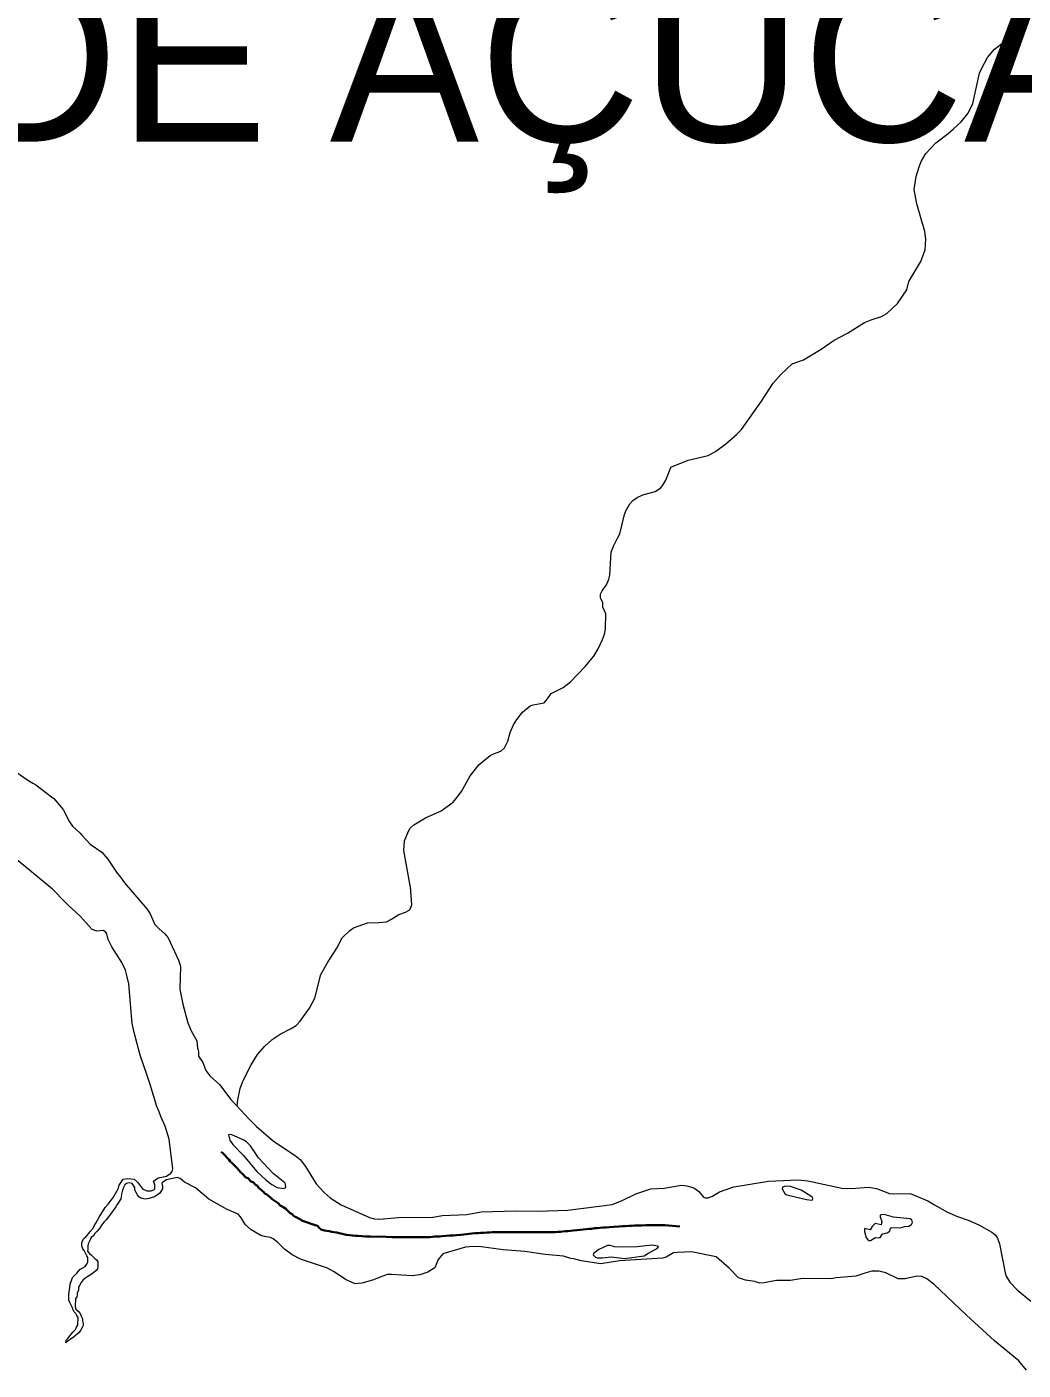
# Model space of a CAD drawing. Extents: x 553962 to 842807, y 8883888 to 9032388.
# Drawn here: x 601559 to 604536, y 8900683 to 8904694 of the extents above; entities that cross this region are included whole.
import ezdxf

# ---------------------------------------------------------------- set-up
doc = ezdxf.new("R2010")
doc.units = 0
doc.header["$LTSCALE"] = 160
doc.linetypes.add('LONG_DASH_SHORT_DASH', pattern=[9.9, 6, -1.2, 1.5, -1.2])
doc.layers.add('6', color=7, linetype='Continuous', lineweight=13)

msp = doc.modelspace()

# ---------------------------------------------------------------- linework, layer by layer
at = {"layer": '6'}
for points in [[(604327.6, 8904389.5), (604350.5, 8904410.1), (604371.6, 8904435.8), (604385.3, 8904465.2), (604405.7, 8904555.3), (604411.1, 8904568.9), (604429.1, 8904602.9), (604450.2, 8904627), (604475.1, 8904645.9), (604525.5, 8904700.2)], [(604327.6, 8904389.5), (604350.5, 8904410.1), (604371.6, 8904435.8), (604385.3, 8904465.2), (604405.7, 8904555.3), (604411.1, 8904568.9), (604429.1, 8904602.9), (604450.2, 8904627), (604475.1, 8904645.9), (604525.5, 8904700.2)], [(603848.5, 8903689.3), (603879.4, 8903699.9), (603932.5, 8903731.3), (603970.9, 8903758.4), (604011.4, 8903779.7), (604062.1, 8903811.7), (604081.3, 8903819.7), (604112.1, 8903829.5), (604128.1, 8903837.8), (604160.6, 8903868.1), (604188, 8903908.3), (604193.8, 8903933.4), (604229.6, 8903993.3), (604243.1, 8904028.2), (604244.7, 8904060.5), (604241.9, 8904082.8), (604217.8, 8904165.8), (604209.6, 8904208.1), (604216.3, 8904247.2), (604224.6, 8904276.3), (604230.8, 8904292.3), (604245.3, 8904315.6), (604274.7, 8904347.3), (604311.8, 8904375.3), (604327.6, 8904389.5)], [(603848.5, 8903689.3), (603879.4, 8903699.9), (603932.5, 8903731.3), (603970.9, 8903758.4), (604011.4, 8903779.7), (604062.1, 8903811.7), (604081.3, 8903819.7), (604112.1, 8903829.5), (604128.1, 8903837.8), (604160.6, 8903868.1), (604188, 8903908.3), (604193.8, 8903933.4), (604229.6, 8903993.3), (604243.1, 8904028.2), (604244.7, 8904060.5), (604241.9, 8904082.8), (604217.8, 8904165.8), (604209.6, 8904208.1), (604216.3, 8904247.2), (604224.6, 8904276.3), (604230.8, 8904292.3), (604245.3, 8904315.6), (604274.7, 8904347.3), (604311.8, 8904375.3), (604327.6, 8904389.5)], [(603483.1, 8903378.3), (603483.5, 8903378.8), (603534.8, 8903400.2), (603594.5, 8903414.3), (603616.7, 8903425.6), (603647.8, 8903448.6), (603679.1, 8903476.5), (603694.2, 8903492.2), (603694.2, 8903492.2), (603754.4, 8903576.4), (603788.6, 8903630.3), (603811.4, 8903656.2), (603846.9, 8903688.8), (603848.5, 8903689.3)], [(603483.1, 8903378.3), (603483.5, 8903378.8), (603534.8, 8903400.2), (603594.5, 8903414.3), (603616.7, 8903425.6), (603647.8, 8903448.6), (603679.1, 8903476.5), (603694.2, 8903492.2), (603694.2, 8903492.2), (603754.4, 8903576.4), (603788.6, 8903630.3), (603811.4, 8903656.2), (603846.9, 8903688.8), (603848.5, 8903689.3)], [(603324, 8903166.9), (603330.9, 8903180.3), (603344.7, 8903238.3), (603348.7, 8903249.1), (603360.5, 8903269.5), (603370.1, 8903279.6), (603382.8, 8903288.5), (603399.7, 8903296.2), (603436.4, 8903306.9), (603453.6, 8903318), (603459.7, 8903325.4), (603468.1, 8903340.2), (603483.1, 8903378.3)], [(603324, 8903166.9), (603330.9, 8903180.3), (603344.7, 8903238.3), (603348.7, 8903249.1), (603360.5, 8903269.5), (603370.1, 8903279.6), (603382.8, 8903288.5), (603399.7, 8903296.2), (603436.4, 8903306.9), (603453.6, 8903318), (603459.7, 8903325.4), (603468.1, 8903340.2), (603483.1, 8903378.3)], [(603279.8, 8902962.1), (603280.5, 8902974.6), (603273.5, 8902989.6), (603273.4, 8903000.5), (603278, 8903010.1), (603291.1, 8903028.1), (603297.7, 8903044.9), (603300.5, 8903057.1), (603304.6, 8903125.2), (603311.8, 8903143.4), (603311.8, 8903143.4), (603324, 8903166.9)], [(603279.8, 8902962.1), (603280.5, 8902974.6), (603273.5, 8902989.6), (603273.4, 8903000.5), (603278, 8903010.1), (603291.1, 8903028.1), (603297.7, 8903044.9), (603300.5, 8903057.1), (603304.6, 8903125.2), (603311.8, 8903143.4), (603311.8, 8903143.4), (603324, 8903166.9)], [(603125.3, 8902703.2), (603125.5, 8902703.4), (603161.9, 8902721.7), (603183.4, 8902737.9), (603227.5, 8902784.5), (603253, 8902814.8), (603266.1, 8902837.2), (603279.3, 8902865.2), (603284.7, 8902880.8), (603287.6, 8902895.8), (603289.1, 8902941.6), (603279.8, 8902961.4), (603279.8, 8902962.1)], [(603125.3, 8902703.2), (603125.5, 8902703.4), (603161.9, 8902721.7), (603183.4, 8902737.9), (603227.5, 8902784.5), (603253, 8902814.8), (603266.1, 8902837.2), (603279.3, 8902865.2), (603284.7, 8902880.8), (603287.6, 8902895.8), (603289.1, 8902941.6), (603279.8, 8902961.4), (603279.8, 8902962.1)], [(602703.6, 8902135.4), (602685.7, 8902235), (602687.1, 8902263.6), (602699.1, 8902292.9), (602704.9, 8902301.3), (602715, 8902311.4), (602750.2, 8902332.5), (602796.9, 8902353.2), (602833.1, 8902379.3), (602845.3, 8902393.6), (602857.7, 8902411.3), (602883.4, 8902457.7), (602910.2, 8902491.3), (602943.5, 8902518.1), (602953.5, 8902523.6), (602974.9, 8902531.3), (602985.9, 8902541), (602995.8, 8902560.9), (603003.1, 8902586.9), (603013.4, 8902609.7), (603023.1, 8902626.2), (603040.1, 8902647.5), (603062.7, 8902666.2), (603071.5, 8902669.3), (603104.3, 8902675.8), (603114.6, 8902687.5), (603125.3, 8902703.2)], [(602703.6, 8902135.4), (602685.7, 8902235), (602687.1, 8902263.6), (602699.1, 8902292.9), (602704.9, 8902301.3), (602715, 8902311.4), (602750.2, 8902332.5), (602796.9, 8902353.2), (602833.1, 8902379.3), (602845.3, 8902393.6), (602857.7, 8902411.3), (602883.4, 8902457.7), (602910.2, 8902491.3), (602943.5, 8902518.1), (602953.5, 8902523.6), (602974.9, 8902531.3), (602985.9, 8902541), (602995.8, 8902560.9), (603003.1, 8902586.9), (603013.4, 8902609.7), (603023.1, 8902626.2), (603040.1, 8902647.5), (603062.7, 8902666.2), (603071.5, 8902669.3), (603104.3, 8902675.8), (603114.6, 8902687.5), (603125.3, 8902703.2)], [(601499.3, 8902488.8), (601559.7, 8902447.2), (601577.7, 8902436)], [(601577.7, 8902436), (601586.4, 8902430.6), (601633.5, 8902394.9)], [(601633.5, 8902394.9), (601640.2, 8902389.8), (601662.6, 8902362.7)], [(601662.6, 8902362.7), (601669.1, 8902354.8), (601686.8, 8902320.3), (601695.9, 8902307.1), (601718.4, 8902286)], [(601718.4, 8902286), (601723.9, 8902280.8), (601748.1, 8902253.7), (601783.7, 8902229.7), (601800.9, 8902208.8), (601829.6, 8902166.8), (601838.7, 8902155.4)], [(601612.8, 8902138.5), (601533.2, 8902203.8), (601509.2, 8902227.6), (601489, 8902251.6)], [(601838.7, 8902155.4), (601850.7, 8902138.6), (601917.4, 8902061), (601927.7, 8902045.3), (601942.1, 8902013.9), (601954.3, 8902000.9), (601971.8, 8901986.4), (601981.9, 8901973.9), (602012.8, 8901907.1), (602018.3, 8901889.8), (602016.7, 8901820.4), (602025, 8901776.1), (602039.9, 8901720.6), (602050.1, 8901696.6), (602067.1, 8901666.2), (602069.7, 8901644.2), (602070.8, 8901639.8)], [(601683.1, 8902071.6), (601673.9, 8902080.1), (601636.1, 8902119.4), (601612.8, 8902138.5)], [(602187.4, 8901471.7), (602189.9, 8901490.4), (602196.8, 8901523.9), (602203.3, 8901543.2), (602229.3, 8901595.1), (602248.3, 8901625.4), (602269.3, 8901650), (602292.3, 8901670.8), (602316.4, 8901686.5), (602346.7, 8901702), (602364, 8901712.7), (602375.5, 8901724.7), (602403.4, 8901763.5), (602419.7, 8901793.9), (602438, 8901864), (602458.8, 8901901.1), (602485.7, 8901943), (602501.1, 8901973.6), (602524, 8901995.8), (602535.5, 8902003.7), (602576.8, 8902019), (602610.6, 8902019.3), (602633.5, 8902022.2), (602647.1, 8902028.6), (602670.3, 8902043.6), (602690.3, 8902050.4), (602701.4, 8902056.2), (602704.6, 8902059.5), (602709, 8902072.5), (602705.2, 8902126.5), (602703.6, 8902135.4)], [(602207.7, 8901552), (602229.3, 8901595.1), (602248.3, 8901625.4), (602269.3, 8901650), (602292.3, 8901670.8), (602316.4, 8901686.5), (602346.7, 8901702), (602364, 8901712.7), (602375.5, 8901724.7), (602403.4, 8901763.5), (602419.7, 8901793.9), (602438, 8901864), (602458.8, 8901901.1), (602485.7, 8901943), (602501.1, 8901973.6), (602524, 8901995.8), (602535.5, 8902003.7), (602576.8, 8902019), (602610.6, 8902019.3), (602633.5, 8902022.2), (602647.1, 8902028.6), (602670.3, 8902043.6), (602690.3, 8902050.4), (602701.4, 8902056.2), (602704.6, 8902059.5), (602709, 8902072.5), (602705.2, 8902126.5), (602703.6, 8902135.4)], [(601856.7, 8901865.8), (601853.8, 8901877.8), (601843.4, 8901899.9), (601813.1, 8901946.7), (601802.3, 8901968.8), (601798.2, 8901985.7), (601795.2, 8901990.5), (601787.8, 8901996), (601768.8, 8901993.7), (601754.9, 8901999.1), (601718.9, 8902038.4), (601683.1, 8902071.6)], [(601879.6, 8901691.2), (601874.5, 8901718.3), (601863.6, 8901836.8), (601856.7, 8901865.8)], [(601918.2, 8901565.6), (601898.4, 8901623.6), (601879.6, 8901691.2)], [(602070.8, 8901639.8), (602072.5, 8901633.8), (602072, 8901620.7), (602085.6, 8901602.1), (602093.9, 8901578.1), (602106, 8901562.3), (602134.9, 8901535.6), (602168.7, 8901491), (602172.2, 8901488.4), (602197.2, 8901460.9)], [(601954.3, 8901454.4), (601947.3, 8901470.2), (601928.1, 8901536.3), (601918.2, 8901565.6)], [(602197.2, 8901460.9), (602223.4, 8901432.9), (602245, 8901410.9), (602295.9, 8901367.1), (602360.5, 8901324.3), (602375.9, 8901312.4), (602392, 8901291.3), (602423.7, 8901239.6), (602423.7, 8901239.6), (602447.6, 8901213.6), (602465.3, 8901197.5), (602498.3, 8901177.2), (602583.4, 8901139.4), (602598.3, 8901134.8), (602613, 8901134), (602669.5, 8901139.1), (602772.7, 8901140.1), (602801.5, 8901144.7), (602873.8, 8901148.3), (602916.4, 8901155.8), (603019.2, 8901158.7), (603085.2, 8901158.1), (603175.3, 8901161.3), (603307.7, 8901178.2), (603336, 8901188.6), (603378.2, 8901209.8), (603423.1, 8901224.6), (603463.5, 8901227), (603514.6, 8901235.2), (603530.5, 8901233.8), (603551.8, 8901227.2), (603566.3, 8901217.8), (603580.9, 8901199.6), (603585.3, 8901197.7), (603594.3, 8901197.7), (603607.9, 8901202.5)], [(601815.9, 8901197.1), (601832.3, 8901224.9), (601835.5, 8901235.3), (601847.5, 8901253.1), (601860.3, 8901255.2), (601880.5, 8901253.4), (601890.4, 8901244.3), (601905.2, 8901224.2), (601917.4, 8901218.1), (601930.4, 8901218.8), (601939.2, 8901221.7), (601941.9, 8901224.8), (601941.4, 8901236.9), (601937.6, 8901247), (601951.6, 8901257.4), (601976.8, 8901262.8), (601989.4, 8901271.3), (601993.8, 8901276.3), (601995.2, 8901283.8), (601984.7, 8901372.5), (601972.5, 8901412), (601959.5, 8901440.2), (601954.3, 8901454.4)], [(601913.7, 8901193.8), (601913.7, 8901193.8), (601899.9, 8901196.4), (601893.7, 8901200.9), (601890.1, 8901206.7), (601886.1, 8901213.8), (601882.5, 8901220.9), (601881.6, 8901228.1), (601878.1, 8901234.7), (601874.5, 8901240.1), (601864.7, 8901242.3), (601864.7, 8901242.3), (601857.1, 8901240.1), (601857.1, 8901240.1), (601852, 8901236.9), (601848.4, 8901228.3), (601844.8, 8901220.2), (601842.2, 8901209), (601841.6, 8901200.9), (601840.6, 8901194.8), (601833.4, 8901184.1), (601829.3, 8901177.5), (601825.2, 8901170.4), (601820, 8901163.8), (601813.9, 8901156.2), (601809.2, 8901149.1), (601803.1, 8901141), (601795.9, 8901131.9), (601790.3, 8901125.8), (601785.7, 8901120.3), (601781, 8901114.2), (601776.9, 8901106.1), (601769.2, 8901098.5), (601762.6, 8901090.9), (601759, 8901083.8), (601751.8, 8901079.7), (601749.2, 8901074.2), (601745.6, 8901066.5), (601743, 8901059.9), (601741.5, 8901054.3), (601741.4, 8901044.7), (601740.4, 8901038.1), (601746.4, 8901031.9), (601752.5, 8901026.3), (601761.6, 8901017.6), (601767.2, 8901013), (601771.2, 8901007.9), (601771.1, 8900992.6), (601770.6, 8900986), (601767, 8900980.4), (601760.3, 8900975.9), (601751.1, 8900968.3), (601741.9, 8900962.8), (601735.3, 8900959.2), (601727.6, 8900953.2), (601722, 8900944.6), (601716.8, 8900936.4), (601714.2, 8900930.9), (601713.7, 8900920.7), (601710.1, 8900914.1), (601710, 8900908), (601708.5, 8900902.4), (601704.9, 8900896.3), (601704.8, 8900890.2), (601704.2, 8900880.6), (601704.2, 8900872.4), (601706.2, 8900864.8), (601712.3, 8900859.7), (601718.3, 8900852), (601721.3, 8900844.3), (601725.3, 8900836.2), (601725.8, 8900830.6), (601727.3, 8900822.9), (601727.2, 8900816.8), (601724.2, 8900810.2), (601719.5, 8900801.1), (601715.4, 8900795.5), (601709.8, 8900791), (601704.2, 8900785.9), (601698.5, 8900781.9), (601688.8, 8900774.8), (601683.2, 8900770.3), (601675.5, 8900765.2), (601676.6, 8900772.3), (601683.2, 8900778.9), (601687.9, 8900786), (601693, 8900791.1), (601697.1, 8900796.6), (601704.3, 8900804.7), (601707.9, 8900811.8), (601711.5, 8900817.9), (601712.1, 8900826.1), (601713.1, 8900833.7), (601713.2, 8900840.3), (601709.1, 8900846.4), (601705.6, 8900852.1), (601701.1, 8900857.7), (601698, 8900863.3), (601695, 8900870.9), (601691.5, 8900877.1), (601688.5, 8900883.2)], [(601976.9, 8901251.4), (601965.8, 8901244.8), (601962.5, 8901241.1), (601964.6, 8901231), (601964.2, 8901224.2), (601956.6, 8901211.3), (601950.1, 8901206.7)], [(602540.3, 8900940.6), (602511.8, 8900954.3), (602477.8, 8900977.2), (602457.1, 8900988.1), (602377, 8901014.6), (602351.7, 8901027.4), (602329, 8901044.3), (602309.1, 8901064.5), (602295.6, 8901075.7), (602287.4, 8901079.3), (602269, 8901082.1), (602258.5, 8901085.2), (602229.4, 8901101.9), (602212.6, 8901117.1), (602198.1, 8901140.7), (602190.3, 8901148.7), (602157.5, 8901163.3), (602103.4, 8901193.6), (602063.2, 8901227.6), (602030.5, 8901244.2), (602017.5, 8901255.5), (602008.5, 8901257.9), (601976.9, 8901251.4)], [(603607.9, 8901202.5), (603628.6, 8901215.9), (603671.7, 8901230.7), (603774.9, 8901247.2), (603862.9, 8901251.2), (603892.8, 8901248.7), (603993.8, 8901227), (604022.6, 8901225.8), (604073.7, 8901229.1), (604097.1, 8901225.2), (604136.5, 8901210.6), (604149.3, 8901209.6), (604198.3, 8901211), (604250.4, 8901188.4), (604270.6, 8901176.9)], [(601688.5, 8900883.2), (601684.5, 8900892.4), (601684.6, 8900907.1), (601685.7, 8900917.8), (601688.3, 8900929), (601688.8, 8900940.2), (601692.5, 8900951.3), (601696.1, 8900959.5), (601702.8, 8900966.5), (601708.9, 8900973.1), (601714, 8900978.7), (601718.6, 8900984.3), (601726.3, 8900988.8), (601734, 8900992.8), (601737.6, 8900998.4), (601741.2, 8901006), (601741.2, 8901019.2), (601738.2, 8901024.9), (601734.2, 8901032), (601730.2, 8901040.2), (601726.7, 8901045.8), (601723.2, 8901053.9), (601723.2, 8901062.1), (601724.8, 8901067.2), (601729.9, 8901075.8), (601736.6, 8901081.9), (601743.7, 8901090), (601749.9, 8901098.1), (601757.1, 8901106.7), (601760.7, 8901113.8), (601765.8, 8901122.4), (601775.1, 8901139.7), (601793.4, 8901168.4), (601793.4, 8901168.4), (601802.3, 8901178.6), (601802.3, 8901178.6), (601811.2, 8901190.6), (601815.9, 8901197.1)], [(601950.1, 8901206.7), (601941, 8901200.2), (601923.6, 8901195.4), (601913.7, 8901193.8)], [(604270.6, 8901176.9), (604309.9, 8901154.5), (604339.3, 8901141.9), (604370.9, 8901131.4)], [(604370.9, 8901131.4), (604370.9, 8901131.4), (604403.6, 8901117.1), (604442.5, 8901095.2), (604452, 8901087.1), (604458.6, 8901076.9), (604465.4, 8901060), (604482, 8900973.9), (604485.2, 8900964.1), (604495.8, 8900945.5), (604517.3, 8900922.7), (604558.5, 8900888.9)], [(603193.7, 8901015.1), (603184.8, 8901016.2), (603162.4, 8901023.8), (603108.1, 8901028), (603047.5, 8901037.8), (602982.6, 8901042.3), (602909.9, 8901052.1), (602881.9, 8901051.8), (602870, 8901049.9), (602801.6, 8901030.2), (602788.3, 8901013.3), (602778, 8900988.8), (602767.8, 8900982.5)], [(603706.7, 8900952), (603685.4, 8900958.5), (603657.1, 8900987.5), (603618.8, 8901021.8), (603544.5, 8901036.2), (603502.7, 8901034.6), (603491.1, 8901033.8), (603469, 8901020.5), (603457.9, 8901017.3), (603329.4, 8901010), (603274.5, 8901000.3), (603214.9, 8901009.5), (603193.7, 8901015.1)], [(602767.8, 8900982.5), (602757.7, 8900976.2), (602733.5, 8900967.3), (602710.8, 8900964.5), (602649.2, 8900968.7), (602635.6, 8900968.3), (602592.3, 8900952), (602560.1, 8900943.3), (602540.3, 8900940.6)], [(604366, 8900847), (604269.1, 8900939.9), (604248, 8900956), (604232.7, 8900962.7), (604218.8, 8900964.1), (604182.6, 8900956.3), (604161.8, 8900955.6), (604125.6, 8900973.4), (604104.3, 8900978.3), (604083.2, 8900978.5), (604062.8, 8900972.3)], [(603735.6, 8900947.2), (603734.2, 8900947.6), (603706.7, 8900952)], [(603961.5, 8900955.6), (603876.6, 8900956.4), (603840.6, 8900950.9), (603798.6, 8900951.2), (603761.7, 8900944.2), (603749, 8900943.3), (603735.6, 8900947.2)], [(604062.8, 8900972.3), (604036, 8900964.1), (603977.5, 8900958.7), (603961.5, 8900955.6)], [(604545.7, 8900683.2), (604522.7, 8900710.9), (604449.6, 8900771.1), (604366, 8900847)]]:
    msp.add_lwpolyline(points, dxfattribs=at)
for points in [[(602251.7, 8901317.4), (602227.1, 8901352.8), (602215.6, 8901364.7), (602205.2, 8901371.1), (602171.8, 8901385.5), (602165.2, 8901386.8), (602162.3, 8901385.5), (602165.6, 8901369.6), (602174.4, 8901356.9), (602206, 8901324.7), (602246.7, 8901276.4), (602274.6, 8901250.6), (602291.4, 8901237.4), (602307.4, 8901228.9), (602327.4, 8901225.7), (602333.3, 8901228.7), (602332.5, 8901238.2), (602330.5, 8901242.4), (602295.2, 8901270.3)], [(602251.7, 8901317.4), (602227.1, 8901352.8), (602215.6, 8901364.7), (602205.2, 8901371.1), (602171.8, 8901385.5), (602165.2, 8901386.8), (602162.3, 8901385.5), (602165.6, 8901369.6), (602174.4, 8901356.9), (602206, 8901324.7), (602246.7, 8901276.4), (602274.6, 8901250.6), (602291.4, 8901237.4), (602307.4, 8901228.9), (602327.4, 8901225.7), (602333.3, 8901228.7), (602332.5, 8901238.2), (602330.5, 8901242.4), (602295.2, 8901270.3)], [(603829.6, 8901206.7), (603888.3, 8901192.4), (603903.2, 8901191.1), (603906.4, 8901192.1), (603907.6, 8901194.3), (603906, 8901198.8), (603901.8, 8901202.9), (603872.6, 8901220.9), (603841, 8901231.4), (603825.6, 8901232.8), (603816.8, 8901229.3), (603815.9, 8901224.1), (603823.9, 8901210.2)], [(604197.8, 8901135), (604148.6, 8901140.3), (604120.4, 8901148.2), (604110.8, 8901146.7), (604108.8, 8901144.8), (604108.3, 8901141), (604113.8, 8901127.2), (604111.8, 8901117.1), (604093.8, 8901120.7), (604085, 8901112.4), (604078.8, 8901102.3), (604062.1, 8901106.1), (604061.5, 8901096.8), (604066.5, 8901078.5), (604073.3, 8901070.7), (604079.2, 8901070), (604094.3, 8901079.6), (604104.8, 8901078.4), (604108.9, 8901079.6), (604115.8, 8901090.4), (604129.2, 8901093.6), (604137.3, 8901098.4), (604139.7, 8901106.9), (604142.6, 8901109.5), (604168.3, 8901107.9), (604181.9, 8901111.7), (604194.4, 8901113.1), (604201.9, 8901117.7), (604205, 8901123.9), (604203.1, 8901131.6)], [(603339.5, 8901050.3), (603315.2, 8901051.5), (603302.2, 8901055.8), (603294.1, 8901055.6), (603268.5, 8901043.8), (603252.5, 8901031.2), (603250.7, 8901027.7), (603257.7, 8901020.9), (603263.2, 8901019), (603277.7, 8901018.2), (603305, 8901021.5), (603345.1, 8901017), (603403.9, 8901024.2), (603417.6, 8901033.5), (603441.9, 8901046.6), (603446.5, 8901051), (603443.9, 8901053.1), (603427.3, 8901056), (603382.5, 8901051.4)]]:
    msp.add_lwpolyline(points, close=True, dxfattribs=at)
at = {"layer": '6', "linetype": 'LONG_DASH_SHORT_DASH', "lineweight": 35}
for points in [[(602288, 8901197.7), (602280.9, 8901203.8), (602276.8, 8901207.4), (602270.7, 8901211), (602266.7, 8901215.1), (602262.1, 8901218.2), (602258.5, 8901222.2), (602252.9, 8901226.3), (602248.8, 8901233), (602242.7, 8901236), (602236.1, 8901243.2), (602228, 8901247.3), (602221.3, 8901254.9), (602212.7, 8901259.6), (602204.5, 8901268.2), (602197.9, 8901274.4), (602188.8, 8901285.1), (602180.6, 8901293.3), (602172, 8901302.5), (602166.4, 8901306.6), (602163.8, 8901310.7), (602157.2, 8901317.8), (602151.6, 8901324.5), (602144.5, 8901330.6), (602140.4, 8901334.7)], [(602560.3, 8901083.2), (602549.1, 8901084.2), (602540.5, 8901084.2), (602532.3, 8901084.7), (602514, 8901087.3), (602508.9, 8901088.3), (602501.3, 8901089.8), (602497.2, 8901091.4), (602492.1, 8901092.4), (602485, 8901093.9), (602476.9, 8901095.4), (602470.8, 8901096.5), (602462.6, 8901098), (602455, 8901099.5), (602448.4, 8901100.6), (602444.3, 8901101.1), (602438.2, 8901103.1), (602434.1, 8901106.7), (602428, 8901114.4), (602423.9, 8901114.9), (602385.8, 8901128.2), (602381.2, 8901130.2), (602376.6, 8901132.8), (602372.5, 8901135.3), (602366.4, 8901138.9), (602360.8, 8901140.9), (602355.2, 8901144.5), (602351.7, 8901148.6), (602345.6, 8901152.2), (602338.4, 8901159.4), (602331.8, 8901165.5), (602326.7, 8901168.6), (602316, 8901175.2), (602309.9, 8901181.8), (602304.3, 8901185.9), (602292.6, 8901194.1), (602288, 8901197.7)], [(603175.1, 8901098.5), (603167.4, 8901098), (603159.8, 8901097), (603153.2, 8901096.5), (603146.1, 8901096), (603137.9, 8901095.5), (603129.3, 8901095.5), (603118.1, 8901095.5), (603107.9, 8901095.5), (603099.2, 8901095.5), (603091.6, 8901095.5), (603083, 8901095.5), (603078.4, 8901095.5), (603071.2, 8901095.5), (603064.1, 8901095.5), (603060.1, 8901095.5), (603053.4, 8901095.5), (603048.9, 8901095.5), (603041.2, 8901095.5), (603037.2, 8901095.5), (603026, 8901095.5), (603016.3, 8901095.5), (603006.1, 8901095.5), (602995.9, 8901095.5), (602986.8, 8901095.5), (602977.6, 8901095.5), (602965.9, 8901095.5), (602958.3, 8901094.9), (602949.6, 8901094.9), (602941.5, 8901094.4), (602933.8, 8901093.9), (602924.7, 8901093.4), (602915, 8901092.9), (602907.4, 8901092.4), (602897.2, 8901091.9), (602889.1, 8901090.9), (602880.9, 8901089.8), (602872.8, 8901089.3), (602864.6, 8901088.3), (602856, 8901087.3), (602843.3, 8901086.3), (602833.6, 8901085.2), (602821.9, 8901084.7), (602801.5, 8901083.2), (602793.4, 8901082.7), (602785.3, 8901082.2), (602777.6, 8901082.2), (602771.5, 8901081.2), (602763.9, 8901080.6), (602754.7, 8901080.6), (602747.1, 8901080.6), (602737.4, 8901080.6), (602729.8, 8901080.6), (602720.6, 8901080.6), (602710.5, 8901080.6), (602700.8, 8901080.6), (602690.6, 8901080.6), (602681.4, 8901080.6), (602672.3, 8901080.6), (602662.1, 8901080.6), (602650.9, 8901080.6), (602633.1, 8901081.1), (602584.8, 8901082.2), (602571, 8901082.7), (602560.3, 8901083.2)], [(603510.2, 8901111.9), (603465.6, 8901116.4), (603456.5, 8901116.4), (603446.8, 8901116.4), (603436.1, 8901116.4), (603421.9, 8901116.4), (603408.6, 8901116.4), (603396.9, 8901115.4), (603383.7, 8901114.9), (603374.5, 8901114.9), (603365.9, 8901114.4), (603356.7, 8901114.4), (603348.1, 8901112.8), (603339.4, 8901112.8), (603328.2, 8901112.3), (603311.4, 8901110.8), (603300.2, 8901110.3), (603290.1, 8901108.8), (603280.4, 8901108.8), (603271.8, 8901108.2), (603263.6, 8901106.7), (603256, 8901106.7), (603246.3, 8901105.2), (603239.2, 8901105.2), (603230.5, 8901104.2), (603212.7, 8901102.1), (603202, 8901101.1), (603191.9, 8901100.1), (603183.7, 8901099.1), (603175.1, 8901098.5)]]:
    msp.add_lwpolyline(points, dxfattribs=at)

# ---------------------------------------------------------------- texts
at = {"layer": '6'}
msp.add_text('(PÃO DE AÇUCAR)', height=500, dxfattribs=at).set_placement((599529.4, 8904351.2))

doc.saveas('drawing.dxf')
